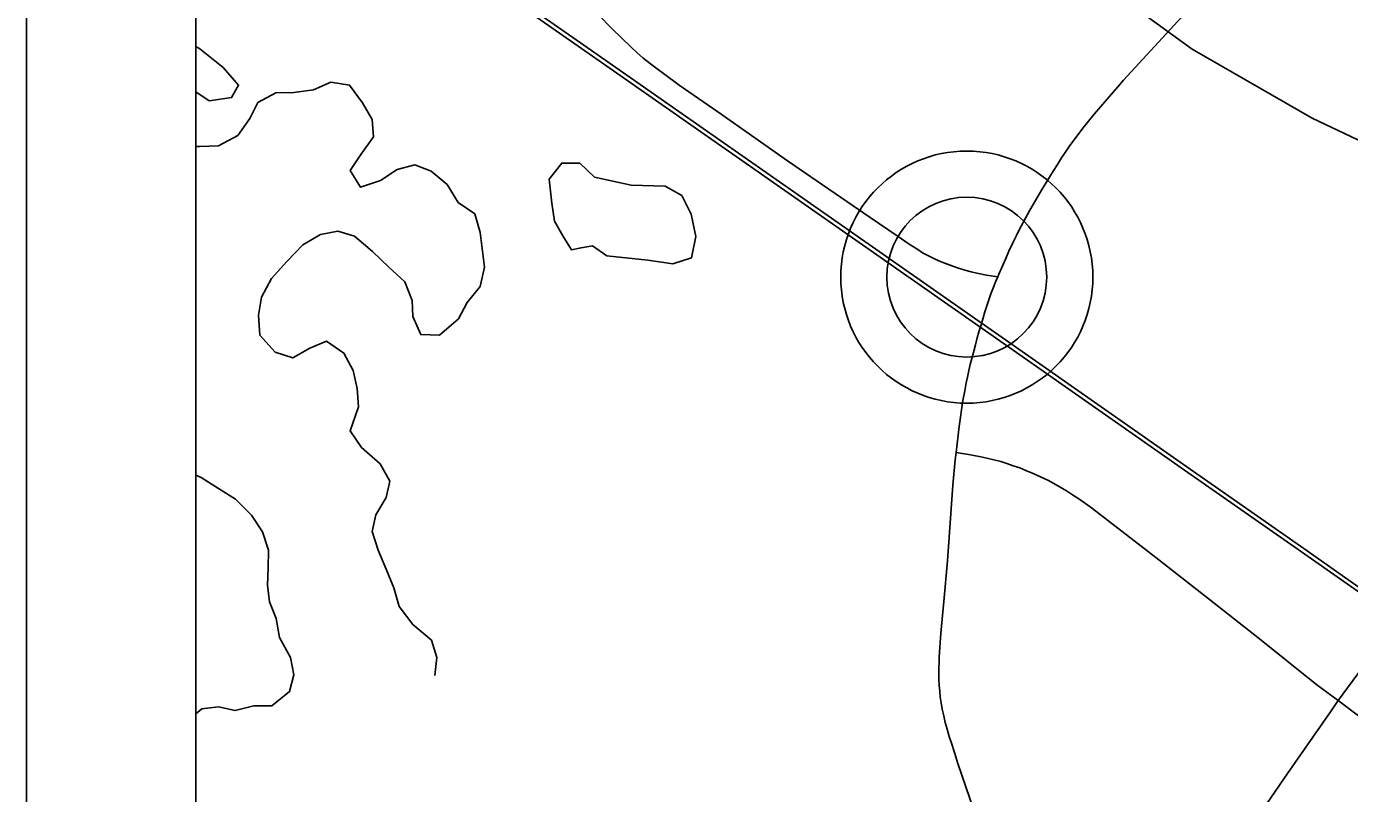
# Model space of a CAD drawing. Extents: x 0 to 34, y 0 to 22.
# Drawn here: x 2 to 2.781, y 16.134 to 16.587 of the extents above; entities that cross this region are included whole.
import ezdxf

# ---------------------------------------------------------------- set-up
doc = ezdxf.new("R2010")
doc.units = 0
for name, color, linetype in [('GM_X_Corporation', 7, 'Continuous'), ('GM_X_County_Road', 7, 'Continuous'), ('GM_X_Minor_Lake', 7, 'Continuous'), ('GM_X_Rail_Line', 7, 'Continuous'), ('GM_X_State_Route', 7, 'Continuous'), ('GM_X_Unincorporated', 7, 'Continuous'), ('GM_X_Unincorporated_Location', 7, 'Continuous'), ('SH_Data', 7, 'Continuous')]:
    doc.layers.add(name, color=color, linetype=linetype)

msp = doc.modelspace()

# ---------------------------------------------------------------- linework, layer by layer
at = {"layer": 'GM_X_Corporation'}
msp.add_lwpolyline([(4.71799, 17.49624), (3.7119, 17.4934), (3.58006, 17.49243), (3.4708, 17.4915), (3.04564, 17.48944), (2.63524, 17.49292), (2.58119, 17.49248), (2.14492, 17.48819), (2.1, 17.48755), (2.1, 14.1), (5.03982, 14.1)], dxfattribs=at)
at = {"layer": 'GM_X_County_Road'}
for points in [[(2.32924, 16.60202), (2.34568, 16.58526), (2.35677, 16.57443), (2.36039, 16.57118), (2.36375, 16.56818), (2.36833, 16.56459), (2.37211, 16.56164), (2.37585, 16.55892), (2.3852, 16.5521), (2.40806, 16.53637), (2.4298, 16.52098), (2.44915, 16.50744), (2.49788, 16.47409), (2.51377, 16.4632), (2.52094, 16.45824), (2.52601, 16.45504), (2.52886, 16.45325), (2.53236, 16.45141), (2.53552, 16.44975), (2.53848, 16.44847), (2.54127, 16.44725), (2.54509, 16.44581), (2.54892, 16.44448), (2.5537, 16.44298), (2.5575, 16.44199), (2.56089, 16.44114), (2.56662, 16.43997), (2.57318, 16.43902)], [(2.57318, 16.43902), (2.57205, 16.43644), (2.5707, 16.4329), (2.56918, 16.42893), (2.56818, 16.42599), (2.56695, 16.42238), (2.56558, 16.41839), (2.56456, 16.4149), (2.56332, 16.41065), (2.56211, 16.40649), (2.56106, 16.40291), (2.56002, 16.39893), (2.55883, 16.39438), (2.55787, 16.39073), (2.55697, 16.38731), (2.55617, 16.38369), (2.55531, 16.37984), (2.55455, 16.37642), (2.55369, 16.3717), (2.55267, 16.36606), (2.55038, 16.35071), (2.54856, 16.33531)], [(2.77406, 16.18893), (2.78566, 16.20475), (2.79783, 16.22068), (2.81902, 16.24747), (2.82296, 16.25233), (2.82646, 16.25665), (2.82988, 16.26055), (2.8326, 16.26365), (2.83725, 16.26866), (2.84147, 16.27294), (2.84641, 16.27795), (2.86065, 16.29181), (2.87423, 16.30455), (2.90395, 16.33284), (2.91585, 16.34381), (2.92425, 16.35113)], [(2.54856, 16.33531), (2.55717, 16.3339), (2.56419, 16.33251), (2.57079, 16.331), (2.57501, 16.32994), (2.57852, 16.32884), (2.58226, 16.32757), (2.58612, 16.32626), (2.58984, 16.32475), (2.59401, 16.32303), (2.59836, 16.32105), (2.60309, 16.31879), (2.6059, 16.31728), (2.60904, 16.31556), (2.6138, 16.31271), (2.61737, 16.31035), (2.62154, 16.3076), (2.62764, 16.30327), (2.63356, 16.29885), (2.6665, 16.27341), (2.69538, 16.25082), (2.72665, 16.22627), (2.76156, 16.19831), (2.77406, 16.18893)], [(2.5817, 16.04202), (2.58688, 16.04342), (2.59181, 16.04501), (2.62813, 16.05773), (2.67223, 16.07217), (2.67556, 16.07333), (2.67867, 16.07442), (2.68219, 16.07591), (2.68497, 16.07709), (2.6877, 16.07843), (2.68943, 16.07928), (2.69266, 16.08114), (2.69475, 16.08261), (2.69673, 16.08399), (2.69885, 16.08579), (2.70099, 16.0876), (2.70323, 16.08981), (2.7054, 16.09199), (2.70984, 16.09718), (2.71508, 16.10414), (2.72481, 16.11781), (2.74424, 16.14592), (2.76957, 16.18227), (2.77406, 16.18893)], [(2.77406, 16.18893), (2.78606, 16.17986), (2.802, 16.16785), (2.82289, 16.15277), (2.842, 16.13891), (2.86512, 16.12206)]]:
    msp.add_lwpolyline(points, dxfattribs=at)
at = {"layer": 'GM_X_Minor_Lake'}
msp.add_line((2.33408, 16.45731), (2.34246, 16.45131), dxfattribs=at)
for points in [[(2.1, 16.54821), (2.10784, 16.54278), (2.12107, 16.54477), (2.12517, 16.55201), (2.11601, 16.56256), (2.10229, 16.57345), (2.1, 16.57483)], [(2.24108, 16.20369), (2.24213, 16.21431), (2.23902, 16.22453), (2.22797, 16.23392), (2.21994, 16.24448), (2.21683, 16.25545), (2.2122, 16.26641), (2.20757, 16.27775), (2.20407, 16.28872), (2.20627, 16.29859), (2.21224, 16.30888), (2.21444, 16.31837), (2.20868, 16.32857), (2.19763, 16.33834), (2.19112, 16.34815), (2.19593, 16.36221), (2.19508, 16.3732), (2.19273, 16.3838), (2.18735, 16.394), (2.17708, 16.40112), (2.16727, 16.39688), (2.1571, 16.39111), (2.14685, 16.39445), (2.13769, 16.40461), (2.13684, 16.41636), (2.13865, 16.42699), (2.14462, 16.43803), (2.15362, 16.44796), (2.163, 16.45789), (2.17355, 16.46404), (2.18376, 16.46601), (2.19362, 16.46306), (2.20429, 16.45404), (2.21382, 16.44463), (2.22336, 16.43598), (2.22761, 16.42502), (2.22806, 16.41555), (2.23268, 16.40496), (2.24366, 16.40467), (2.25494, 16.41424), (2.26016, 16.42376), (2.26766, 16.43329), (2.27022, 16.44469), (2.26779, 16.46514), (2.26467, 16.47612), (2.25478, 16.48286), (2.24826, 16.49343), (2.23874, 16.50132), (2.22925, 16.50504), (2.21867, 16.5023), (2.20888, 16.49578), (2.19718, 16.4919), (2.19105, 16.50171), (2.1974, 16.51124), (2.20489, 16.52153), (2.20406, 16.53176), (2.1983, 16.54158), (2.19065, 16.55214), (2.17966, 16.55395), (2.16947, 16.54932), (2.15775, 16.54771), (2.14716, 16.54763), (2.13661, 16.54186), (2.13176, 16.53234), (2.12465, 16.52243), (2.11334, 16.51628), (2.10237, 16.51581), (2.1, 16.51595)], [(2.24108, 16.20369), (2.24213, 16.21431), (2.23902, 16.22453), (2.22797, 16.23392), (2.21994, 16.24448), (2.21683, 16.25545), (2.2122, 16.26641), (2.20757, 16.27775), (2.20407, 16.28872), (2.20627, 16.29859), (2.21224, 16.30888), (2.21444, 16.31837), (2.20868, 16.32857), (2.19763, 16.33834), (2.19112, 16.34815), (2.19593, 16.36221), (2.19508, 16.3732), (2.19273, 16.3838), (2.18735, 16.394), (2.17708, 16.40112), (2.16727, 16.39688), (2.1571, 16.39111), (2.14685, 16.39445), (2.13769, 16.40461), (2.13684, 16.41636), (2.13865, 16.42699), (2.14462, 16.43803), (2.15362, 16.44796), (2.163, 16.45789), (2.17355, 16.46404), (2.18376, 16.46601), (2.19362, 16.46306), (2.20429, 16.45404), (2.21382, 16.44463), (2.22336, 16.43598), (2.22761, 16.42502), (2.22806, 16.41555), (2.23268, 16.40496), (2.24366, 16.40467), (2.25494, 16.41424), (2.26016, 16.42376), (2.26766, 16.43329), (2.27022, 16.44469), (2.26779, 16.46514), (2.26467, 16.47612), (2.25478, 16.48286), (2.24826, 16.49343), (2.23874, 16.50132), (2.22925, 16.50504), (2.21867, 16.5023), (2.20888, 16.49578), (2.19718, 16.4919), (2.19105, 16.50171), (2.1974, 16.51124), (2.20489, 16.52153), (2.20406, 16.53176), (2.1983, 16.54158), (2.19065, 16.55214), (2.17966, 16.55395), (2.16947, 16.54932), (2.15775, 16.54771), (2.14716, 16.54763), (2.13661, 16.54186), (2.13176, 16.53234), (2.12465, 16.52243), (2.11334, 16.51628), (2.10237, 16.51581), (2.1, 16.51595)], [(2.34246, 16.45131), (2.3667, 16.44884), (2.38147, 16.44668), (2.39242, 16.45018), (2.39497, 16.46271), (2.39222, 16.47596), (2.38684, 16.48691), (2.37695, 16.49252), (2.35689, 16.49313), (2.33528, 16.49789), (2.3265, 16.50617), (2.31591, 16.50609), (2.30841, 16.49655), (2.31004, 16.48253), (2.31164, 16.47193), (2.31662, 16.46325), (2.32161, 16.45494), (2.32728, 16.45612), (2.33408, 16.45731)], [(2.1, 16.32199), (2.10315, 16.32055), (2.11342, 16.31418), (2.12331, 16.30781), (2.13285, 16.29841), (2.13936, 16.2886), (2.14285, 16.27763), (2.14255, 16.26701), (2.14225, 16.25715), (2.14347, 16.2473), (2.14733, 16.23747), (2.14931, 16.22611), (2.15584, 16.21441), (2.15781, 16.20419), (2.15524, 16.19431), (2.14471, 16.18588), (2.13411, 16.1858), (2.12316, 16.18307), (2.1133, 16.18526), (2.10347, 16.18405), (2.1, 16.18105)]]:
    msp.add_lwpolyline(points, dxfattribs=at)
at = {"layer": 'GM_X_Rail_Line'}
for points in [[(2.1, 17.12013), (2.10054, 17.11949), (2.17525, 17.03417), (2.26176, 16.91867), (2.30634, 16.86879), (2.36664, 16.81235), (2.48988, 16.71389), (2.59739, 16.63905), (2.68785, 16.57341), (2.75866, 16.53271), (2.80848, 16.50907), (2.86749, 16.48543), (2.9619, 16.46964), (3.0612, 16.44331), (3.12429, 16.40702), (3.16858, 16.37879), (3.1981, 16.3452), (3.24371, 16.24847), (3.28931, 16.1195), (3.32016, 16.04561), (3.3376, 16.01873), (3.47588, 15.90277), (3.58094, 15.84467), (3.67315, 15.78836)], [(3.61533, 15.77286), (3.52149, 15.81821), (3.4176, 15.86849), (3.34519, 15.90428), (3.26563, 15.94335), (3.20713, 15.97485), (3.16233, 16.00062), (3.14085, 16.01371), (3.11508, 16.02946), (3.08931, 16.04583), (3.0484, 16.07303), (2.90194, 16.17571), (2.80581, 16.24219), (2.75385, 16.2786), (2.68676, 16.32544), (2.58357, 16.39765), (2.43456, 16.50196), (2.33535, 16.5711), (2.25895, 16.62459), (2.17591, 16.68237), (2.1, 16.73576)], [(3.61429, 15.77076), (3.52046, 15.81611), (3.41657, 15.86639), (3.34416, 15.90219), (3.26455, 15.94128), (3.20598, 15.97281), (3.16113, 15.99862), (3.13963, 16.01172), (3.11384, 16.02748), (3.08803, 16.04387), (3.04707, 16.07111), (2.9006, 16.1738), (2.80446, 16.24028), (2.75251, 16.27669), (2.68541, 16.32353), (2.58222, 16.39574), (2.43321, 16.50005), (2.33401, 16.56919), (2.25761, 16.62268), (2.17456, 16.68046), (2.1, 16.7329)]]:
    msp.add_lwpolyline(points, dxfattribs=at)
at = {"layer": 'GM_X_State_Route'}
for points in [[(2.64413, 16.55121), (2.64749, 16.55509), (2.67948, 16.58977), (2.68624, 16.59663), (2.71032, 16.62107), (2.74219, 16.65373), (2.77029, 16.6831), (2.79668, 16.71015)], [(2.57318, 16.43902), (2.57389, 16.44063), (2.57558, 16.44451), (2.57789, 16.44979), (2.57977, 16.45406), (2.58215, 16.45904), (2.58423, 16.46341), (2.58563, 16.46636), (2.59218, 16.47831), (2.59964, 16.49121), (2.60151, 16.49423), (2.6037, 16.49776), (2.60591, 16.50133), (2.60842, 16.50538), (2.61075, 16.50914), (2.61298, 16.51244), (2.61525, 16.51581), (2.62341, 16.52672), (2.63001, 16.53493), (2.64413, 16.55121)], [(2.54856, 16.33531), (2.55038, 16.35071), (2.55267, 16.36606), (2.55369, 16.3717), (2.55455, 16.37642), (2.55531, 16.37984), (2.55617, 16.38369), (2.55697, 16.38731), (2.55787, 16.39073), (2.55883, 16.39438), (2.56002, 16.39893), (2.56106, 16.40291), (2.56211, 16.40649), (2.56332, 16.41065), (2.56456, 16.4149), (2.56558, 16.41839), (2.56695, 16.42238), (2.56818, 16.42599), (2.56918, 16.42893), (2.5707, 16.4329), (2.57205, 16.43644), (2.57318, 16.43902)], [(2.56591, 16.10414), (2.5497, 16.1518), (2.5476, 16.15836), (2.54586, 16.16378), (2.54459, 16.16775), (2.54339, 16.17202), (2.54225, 16.17609), (2.54138, 16.17996), (2.54048, 16.18391), (2.53987, 16.18769), (2.5393, 16.19122), (2.53895, 16.19456), (2.53861, 16.19795), (2.53848, 16.20188), (2.53836, 16.20534), (2.53861, 16.2146), (2.53966, 16.22882), (2.54145, 16.24736), (2.54355, 16.27151), (2.54662, 16.31616), (2.54805, 16.33099), (2.54856, 16.33531)]]:
    msp.add_lwpolyline(points, dxfattribs=at)
at = {"layer": 'GM_X_Unincorporated'}
for radius in [0.0744, 0.04716]:
    msp.add_circle((2.55493, 16.43884), radius, dxfattribs=at)
at = {"layer": 'GM_X_Unincorporated_Location'}
msp.add_line((2.55493, 16.43884), (2.55493, 16.43884), dxfattribs=at)
at = {"layer": 'SH_Data'}
for p, q in [((2, 21), (2, 14)), ((2.1, 20.9), (2.1, 14.1))]:
    msp.add_line(p, q, dxfattribs=at)

doc.saveas('drawing.dxf')
